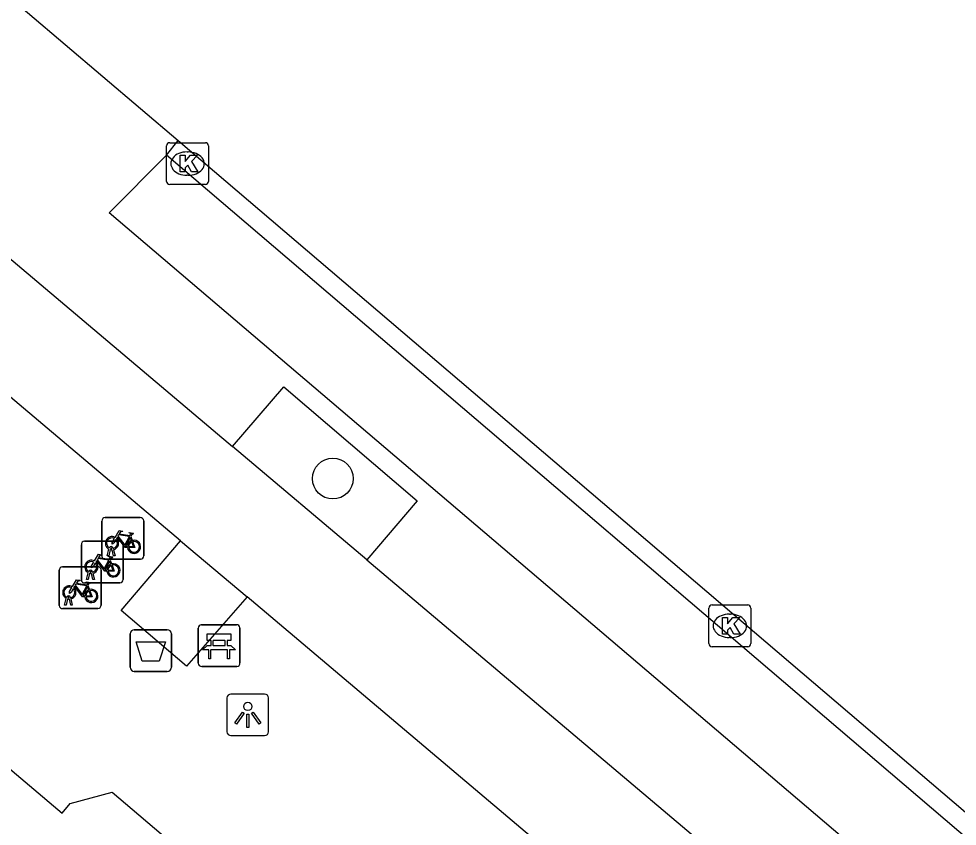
# Model space of a CAD drawing. Extents: x 162347 to 162868, y 381221 to 381813.
# Drawn here: x 162714.57 to 162737.04, y 381628.72 to 381648.06 of the extents above; entities that cross this region are included whole.
import ezdxf

# ---------------------------------------------------------------- set-up
doc = ezdxf.new("R2010")
doc.units = 0
for name, color, linetype in [('IMGEO_Afvalbak', 7, 'Continuous'), ('IMGEO_Bank', 7, 'Continuous'), ('IMGEO_Berm_open', 7, 'Continuous'), ('IMGEO_Boom', 7, 'Continuous'), ('IMGEO_Fietsenrek', 7, 'Continuous'), ('IMGEO_Fietspad_gesloten', 7, 'Continuous'), ('IMGEO_Kolk', 7, 'Continuous'), ('IMGEO_Lichtpunt', 7, 'Continuous'), ('IMGEO_Pand', 7, 'Continuous'), ('IMGEO_Parkeervlak_open', 7, 'Continuous'), ('IMGEO_Rijbaan_lokaal_gesloten', 7, 'Continuous'), ('IMGEO_Rijbaan_lokaal_open', 7, 'Continuous'), ('IMGEO_Voetpad_open', 7, 'Continuous')]:
    doc.layers.add(name, color=color, linetype=linetype)

msp = doc.modelspace()

# ---------------------------------------------------------------- linework, layer by layer
at = {"layer": 'IMGEO_Afvalbak'}
for p, q in [((162717.333, 381633.426), (162718.123, 381633.426)), ((162718.123, 381633.426), (162717.333, 381633.426)), ((162717.233, 381632.526), (162717.233, 381633.326)), ((162717.233, 381633.326), (162717.233, 381632.526)), ((162718.223, 381633.326), (162718.223, 381632.526)), ((162718.223, 381632.526), (162718.223, 381633.326)), ((162718.123, 381632.426), (162717.333, 381632.426)), ((162717.333, 381632.426), (162718.123, 381632.426))]:
    msp.add_line(p, q, dxfattribs=at)
msp.add_lwpolyline([(162717.376, 381633.14), (162718.08, 381633.14), (162717.931, 381632.67), (162717.525, 381632.67), (162717.376, 381633.14)], dxfattribs=at)
for centre, start, end in [((162717.333, 381633.326), 90, 180), ((162717.333, 381633.326), 90, 180), ((162718.123, 381633.326), 0, 90), ((162718.123, 381633.326), 360, 90), ((162717.333, 381632.526), 180, 270), ((162717.333, 381632.526), 180, 270), ((162718.123, 381632.526), 270, 0), ((162718.123, 381632.526), 270, 0)]:
    msp.add_arc(centre, 0.1, start, end, dxfattribs=at)
at = {"layer": 'IMGEO_Bank'}
for p, q in [((162718.863, 381632.622), (162718.863, 381633.463)), ((162718.863, 381633.463), (162718.863, 381632.622)), ((162718.938, 381633.547), (162719.779, 381633.547)), ((162719.779, 381633.547), (162718.938, 381633.547)), ((162719.863, 381633.472), (162719.863, 381632.631)), ((162719.863, 381632.631), (162719.863, 381633.472)), ((162719.504, 381633.165), (162719.222, 381633.165)), ((162719.56, 381632.945), (162719.167, 381632.945)), ((162719.172, 381633.053), (162719.172, 381633.159)), ((162719.216, 381633.159), (162719.216, 381633.053)), ((162719.222, 381633.047), (162719.504, 381633.047)), ((162719.51, 381633.053), (162719.51, 381633.159)), ((162719.554, 381633.159), (162719.554, 381633.053)), ((162719.788, 381632.547), (162718.947, 381632.547)), ((162718.947, 381632.547), (162719.788, 381632.547))]:
    msp.add_line(p, q, dxfattribs=at)
for points in [[(162719.166, 381633.165), (162719.08, 381633.165), (162719.08, 381633.326), (162719.643, 381633.326), (162719.643, 381633.165), (162719.56, 381633.165)], [(162719.11, 381632.945), (162718.968, 381632.945), (162719.08, 381633.047), (162719.166, 381633.047)], [(162719.56, 381633.047), (162719.643, 381633.047), (162719.755, 381632.945), (162719.616, 381632.945)], [(162719.16, 381632.938), (162719.16, 381632.731), (162719.117, 381632.731), (162719.117, 381632.938)], [(162719.61, 381632.938), (162719.61, 381632.731), (162719.566, 381632.731), (162719.566, 381632.938)]]:
    msp.add_lwpolyline(points, dxfattribs=at)
for centre, radius, start, end in [((162718.941, 381633.469), 0.0779, 92.4484, 184.2845), ((162718.941, 381633.469), 0.0779, 92.4484, 184.2845), ((162719.785, 381633.469), 0.0779, 2.4484, 94.2845), ((162719.785, 381633.469), 0.0779, 2.4484, 94.2845), ((162719.165, 381633.158), 0.00671, 2.8957, 87.1043), ((162719.222, 381633.158), 0.00671, 92.8957, 177.1043), ((162719.504, 381633.158), 0.00671, 2.8957, 87.1043), ((162719.561, 381633.158), 0.00671, 92.8957, 177.1043), ((162719.11, 381632.938), 0.00671, 2.8957, 87.1043), ((162719.167, 381632.938), 0.00671, 92.8957, 177.1043), ((162719.165, 381633.054), 0.00671, 272.8957, 357.1043), ((162719.222, 381633.054), 0.00671, 182.8957, 267.1043), ((162719.504, 381633.054), 0.00671, 272.8957, 357.1043), ((162719.561, 381633.054), 0.00671, 182.8957, 267.1043), ((162719.559, 381632.938), 0.00671, 2.8957, 87.1043), ((162719.616, 381632.938), 0.00671, 92.8957, 177.1043), ((162718.941, 381632.625), 0.0779, 182.4484, 274.2845), ((162718.941, 381632.625), 0.0779, 182.4484, 274.2845), ((162719.785, 381632.625), 0.0779, 272.4484, 4.2845), ((162719.785, 381632.625), 0.0779, 272.4484, 4.2845)]:
    msp.add_arc(centre, radius, start, end, dxfattribs=at)
at = {"layer": 'IMGEO_Berm_open'}
msp.add_lwpolyline([(162719.685, 381637.816), (162720.913, 381639.242), (162724.107, 381636.516), (162722.898, 381635.101)], dxfattribs=at)
at = {"layer": 'IMGEO_Boom'}
msp.add_circle((162722.086, 381637.047), 0.489, dxfattribs=at)
at = {"layer": 'IMGEO_Fietsenrek'}
for p, q in [((162716.634, 381636.113), (162717.475, 381636.113)), ((162717.475, 381636.113), (162716.634, 381636.113)), ((162716.559, 381635.188), (162716.559, 381636.029)), ((162716.559, 381636.029), (162716.559, 381635.188)), ((162717.559, 381636.038), (162717.559, 381635.197)), ((162717.559, 381635.197), (162717.559, 381636.038)), ((162717.246, 381635.662), (162717.282, 381635.567)), ((162716.065, 381634.622), (162716.065, 381635.463)), ((162716.065, 381635.463), (162716.065, 381634.622)), ((162716.14, 381635.547), (162716.981, 381635.547)), ((162716.981, 381635.547), (162716.14, 381635.547)), ((162717.065, 381635.472), (162717.065, 381634.631)), ((162717.065, 381634.631), (162717.065, 381635.472)), ((162716.686, 381635.197), (162716.725, 381635.357)), ((162716.72, 381635.197), (162716.686, 381635.197)), ((162716.755, 381635.345), (162716.72, 381635.197)), ((162716.797, 381635.369), (162716.796, 381635.373)), ((162716.838, 381635.197), (162716.804, 381635.339)), ((162716.828, 381635.38), (162716.829, 381635.373)), ((162716.836, 381635.343), (162716.871, 381635.197)), ((162716.871, 381635.197), (162716.838, 381635.197)), ((162717.484, 381635.113), (162716.643, 381635.113)), ((162716.643, 381635.113), (162717.484, 381635.113)), ((162716.752, 381635.096), (162716.788, 381635.001)), ((162715.537, 381634.009), (162715.537, 381634.85)), ((162715.537, 381634.85), (162715.537, 381634.009)), ((162715.612, 381634.934), (162716.453, 381634.934)), ((162716.453, 381634.934), (162715.612, 381634.934)), ((162716.192, 381634.631), (162716.231, 381634.791)), ((162716.261, 381634.779), (162716.226, 381634.631)), ((162716.303, 381634.803), (162716.302, 381634.807)), ((162716.344, 381634.631), (162716.31, 381634.773)), ((162716.334, 381634.814), (162716.335, 381634.807)), ((162716.342, 381634.777), (162716.377, 381634.631)), ((162716.537, 381634.859), (162716.537, 381634.018)), ((162716.537, 381634.018), (162716.537, 381634.859)), ((162716.99, 381634.547), (162716.149, 381634.547)), ((162716.149, 381634.547), (162716.99, 381634.547)), ((162716.226, 381634.631), (162716.192, 381634.631)), ((162716.377, 381634.631), (162716.344, 381634.631)), ((162716.224, 381634.483), (162716.26, 381634.388)), ((162715.664, 381634.018), (162715.703, 381634.178)), ((162715.733, 381634.166), (162715.698, 381634.018)), ((162715.775, 381634.19), (162715.774, 381634.194)), ((162715.816, 381634.018), (162715.782, 381634.16)), ((162715.806, 381634.201), (162715.807, 381634.194)), ((162715.814, 381634.164), (162715.849, 381634.018)), ((162716.462, 381633.934), (162715.621, 381633.934)), ((162715.621, 381633.934), (162716.462, 381633.934)), ((162715.698, 381634.018), (162715.664, 381634.018)), ((162715.849, 381634.018), (162715.816, 381634.018))]:
    msp.add_line(p, q, dxfattribs=at)
for points in [[(162716.872, 381635.639), (162716.967, 381635.803), (162717.053, 381635.789), (162717.055, 381635.78), (162716.999, 381635.769), (162716.972, 381635.724), (162717.228, 381635.683)], [(162717.168, 381635.395), (162717.118, 381635.395), (162716.927, 381635.646), (162716.908, 381635.614)], [(162717.215, 381635.658), (162716.958, 381635.699), (162716.941, 381635.67), (162717.108, 381635.45), (162717.215, 381635.658)], [(162717.263, 381635.56), (162717.233, 381635.637), (162717.124, 381635.419), (162717.167, 381635.419)], [(162717.228, 381635.683), (162717.253, 381635.732), (162717.247, 381635.736), (162717.224, 381635.74), (162717.212, 381635.747), (162717.211, 381635.75), (162717.213, 381635.755), (162717.308, 381635.74), (162717.31, 381635.73), (162717.3, 381635.717), (162717.288, 381635.711), (162717.274, 381635.717), (162717.246, 381635.662)], [(162716.893, 381635.587), (162716.841, 381635.497), (162716.801, 381635.472), (162716.802, 381635.519), (162716.857, 381635.613)], [(162717.197, 381635.419), (162717.317, 381635.418), (162717.273, 381635.532)], [(162717.293, 381635.539), (162717.348, 381635.394), (162717.198, 381635.394)], [(162716.378, 381635.073), (162716.473, 381635.237), (162716.559, 381635.223), (162716.561, 381635.214), (162716.505, 381635.203), (162716.478, 381635.158), (162716.734, 381635.117)], [(162716.734, 381635.117), (162716.759, 381635.166), (162716.753, 381635.17), (162716.73, 381635.174), (162716.718, 381635.181), (162716.717, 381635.184), (162716.719, 381635.189), (162716.814, 381635.174), (162716.816, 381635.164), (162716.806, 381635.151), (162716.794, 381635.145), (162716.78, 381635.151), (162716.752, 381635.096)], [(162716.399, 381635.021), (162716.347, 381634.931), (162716.307, 381634.906), (162716.308, 381634.953), (162716.363, 381635.047)], [(162716.674, 381634.829), (162716.624, 381634.829), (162716.433, 381635.08), (162716.414, 381635.048)], [(162716.721, 381635.092), (162716.464, 381635.133), (162716.447, 381635.104), (162716.614, 381634.884), (162716.721, 381635.092)], [(162716.769, 381634.994), (162716.739, 381635.071), (162716.63, 381634.853), (162716.673, 381634.853)], [(162716.703, 381634.853), (162716.823, 381634.852), (162716.779, 381634.966)], [(162716.799, 381634.973), (162716.854, 381634.828), (162716.704, 381634.828)], [(162715.85, 381634.46), (162715.945, 381634.624), (162716.031, 381634.61), (162716.033, 381634.601), (162715.977, 381634.59), (162715.95, 381634.545), (162716.206, 381634.504)], [(162716.193, 381634.479), (162715.936, 381634.52), (162715.919, 381634.491), (162716.086, 381634.271), (162716.193, 381634.479)], [(162716.206, 381634.504), (162716.231, 381634.553), (162716.225, 381634.557), (162716.202, 381634.561), (162716.19, 381634.568), (162716.189, 381634.571), (162716.191, 381634.576), (162716.286, 381634.561), (162716.288, 381634.551), (162716.278, 381634.538), (162716.266, 381634.532), (162716.252, 381634.538), (162716.224, 381634.483)], [(162715.871, 381634.408), (162715.819, 381634.318), (162715.779, 381634.293), (162715.78, 381634.34), (162715.835, 381634.434)], [(162716.146, 381634.216), (162716.096, 381634.216), (162715.905, 381634.467), (162715.886, 381634.435)], [(162716.241, 381634.381), (162716.211, 381634.458), (162716.102, 381634.24), (162716.145, 381634.24)], [(162716.175, 381634.24), (162716.295, 381634.239), (162716.251, 381634.353)], [(162716.271, 381634.36), (162716.326, 381634.215), (162716.176, 381634.215)]]:
    msp.add_lwpolyline(points, dxfattribs=at)
for centre, radius, start, end in [((162716.637, 381636.035), 0.0779, 92.4484, 184.2845), ((162716.637, 381636.035), 0.0779, 92.4484, 184.2845), ((162717.481, 381636.035), 0.0779, 2.4484, 94.2845), ((162717.481, 381636.035), 0.0779, 2.4484, 94.2845), ((162716.799, 381635.498), 0.159, 62.6766, 242.1369), ((162716.143, 381635.469), 0.0779, 92.4484, 184.2845), ((162716.143, 381635.469), 0.0779, 92.4484, 184.2845), ((162716.799, 381635.498), 0.129, 63.3192, 238.903), ((162716.779, 381635.369), 0.0499, 12.8025, 158.6934), ((162716.799, 381635.498), 0.129, 283.6043, 43.4302), ((162716.799, 381635.498), 0.159, 283.5766, 46.6042), ((162716.987, 381635.469), 0.0779, 2.4484, 94.2845), ((162716.987, 381635.469), 0.0779, 2.4484, 94.2845), ((162717.326, 381635.414), 0.159, 113.3408, 178.3217), ((162717.326, 381635.414), 0.159, 187.0065, 105.7708), ((162717.326, 381635.414), 0.129, 113.923, 177.9556), ((162717.326, 381635.414), 0.129, 188.6715, 104.5883), ((162716.637, 381635.191), 0.0779, 182.4484, 274.2845), ((162716.637, 381635.191), 0.0779, 182.4484, 274.2845), ((162716.799, 381635.498), 0.159, 253.9967, 271.7867), ((162716.779, 381635.369), 0.0174, 12.8025, 163.4502), ((162716.799, 381635.498), 0.129, 253.415, 269.0204), ((162717.481, 381635.191), 0.0779, 272.4484, 4.2845), ((162717.481, 381635.191), 0.0779, 272.4484, 4.2845), ((162716.305, 381634.932), 0.159, 62.6766, 242.1369), ((162716.305, 381634.932), 0.129, 63.3192, 238.903), ((162716.305, 381634.932), 0.129, 283.6043, 43.4302), ((162716.305, 381634.932), 0.159, 283.5766, 46.6042), ((162716.832, 381634.848), 0.159, 113.3408, 178.3217), ((162716.832, 381634.848), 0.159, 187.0065, 105.7708), ((162716.832, 381634.848), 0.129, 113.923, 177.9556), ((162716.832, 381634.848), 0.129, 188.6715, 104.5883), ((162715.615, 381634.856), 0.0779, 92.4484, 184.2845), ((162715.615, 381634.856), 0.0779, 92.4484, 184.2845), ((162716.285, 381634.803), 0.0499, 12.8025, 158.6934), ((162716.305, 381634.932), 0.159, 253.9967, 271.7867), ((162716.285, 381634.803), 0.0174, 12.8025, 163.4502), ((162716.305, 381634.932), 0.129, 253.415, 269.0204), ((162716.459, 381634.856), 0.0779, 2.4484, 94.2845), ((162716.459, 381634.856), 0.0779, 2.4484, 94.2845), ((162716.143, 381634.625), 0.0779, 182.4484, 274.2845), ((162716.143, 381634.625), 0.0779, 182.4484, 274.2845), ((162716.987, 381634.625), 0.0779, 272.4484, 4.2845), ((162716.987, 381634.625), 0.0779, 272.4484, 4.2845), ((162715.777, 381634.319), 0.159, 62.6766, 242.1369), ((162715.777, 381634.319), 0.129, 63.3192, 238.903), ((162715.777, 381634.319), 0.129, 283.6043, 43.4302), ((162715.777, 381634.319), 0.159, 283.5766, 46.6042), ((162716.304, 381634.235), 0.159, 113.3408, 178.3217), ((162716.304, 381634.235), 0.159, 187.0065, 105.7708), ((162716.304, 381634.235), 0.129, 113.923, 177.9556), ((162716.304, 381634.235), 0.129, 188.6715, 104.5883), ((162715.757, 381634.19), 0.0499, 12.8025, 158.6934), ((162715.777, 381634.319), 0.159, 253.9967, 271.7867), ((162715.757, 381634.19), 0.0174, 12.8025, 163.4502), ((162715.777, 381634.319), 0.129, 253.415, 269.0204), ((162715.615, 381634.012), 0.0779, 182.4484, 274.2845), ((162715.615, 381634.012), 0.0779, 182.4484, 274.2845), ((162716.459, 381634.012), 0.0779, 272.4484, 4.2845), ((162716.459, 381634.012), 0.0779, 272.4484, 4.2845)]:
    msp.add_arc(centre, radius, start, end, dxfattribs=at)
at = {"layer": 'IMGEO_Fietspad_gesloten'}
for points in [[(162705.095, 381650.146), (162708.354, 381647.393), (162719.685, 381637.816)], [(162718.443, 381635.556), (162705.608, 381646.401)], [(162722.898, 381635.101), (162719.685, 381637.816)], [(162718.443, 381635.556), (162720.034, 381634.212)], [(162722.898, 381635.101), (162740.536, 381620.194)], [(162732.624, 381623.574), (162720.034, 381634.212)]]:
    msp.add_lwpolyline(points, dxfattribs=at)
at = {"layer": 'IMGEO_Kolk'}
for p, q in [((162718.182, 381645.092), (162719.034, 381645.092)), ((162718.107, 381644.166), (162718.107, 381645.018)), ((162718.595, 381644.872), (162718.62, 381644.872)), ((162719.108, 381645.018), (162719.108, 381644.166)), ((162718.618, 381644.312), (162718.593, 381644.312)), ((162719.034, 381644.092), (162718.182, 381644.092)), ((162731.092, 381633.093), (162731.092, 381633.945)), ((162731.167, 381634.019), (162732.019, 381634.019)), ((162732.093, 381633.945), (162732.093, 381633.093)), ((162731.58, 381633.799), (162731.605, 381633.799)), ((162731.603, 381633.239), (162731.578, 381633.239)), ((162732.019, 381633.019), (162731.167, 381633.019))]:
    msp.add_line(p, q, dxfattribs=at)
for points in [[(162718.182, 381645.092), (162719.034, 381645.092)], [(162718.107, 381644.166), (162718.107, 381645.018)], [(162719.108, 381645.018), (162719.108, 381644.166)], [(162718.428, 381644.792), (162718.551, 381644.792), (162718.551, 381644.641), (162718.681, 381644.792), (162718.845, 381644.792), (162718.699, 381644.641), (162718.852, 381644.392), (162718.7, 381644.392), (162718.615, 381644.556), (162718.551, 381644.489), (162718.551, 381644.392), (162718.428, 381644.392), (162718.428, 381644.792)], [(162719.034, 381644.092), (162718.182, 381644.092)], [(162731.092, 381633.093), (162731.092, 381633.945)], [(162731.167, 381634.019), (162732.019, 381634.019)], [(162732.093, 381633.945), (162732.093, 381633.093)], [(162731.413, 381633.719), (162731.536, 381633.719), (162731.536, 381633.568), (162731.666, 381633.719), (162731.83, 381633.719), (162731.684, 381633.568), (162731.837, 381633.319), (162731.685, 381633.319), (162731.6, 381633.483), (162731.536, 381633.416), (162731.536, 381633.319), (162731.413, 381633.319), (162731.413, 381633.719)], [(162732.019, 381633.019), (162731.167, 381633.019)]]:
    msp.add_lwpolyline(points, dxfattribs=at)
for centre, start, end in [((162718.184, 381645.016), 91.552, 178.448), ((162718.184, 381645.016), 91.552, 178.448), ((162719.032, 381645.016), 1.552, 88.448), ((162719.032, 381645.016), 1.552, 88.448), ((162718.184, 381644.168), 181.552, 268.448), ((162718.184, 381644.168), 181.552, 268.448), ((162719.032, 381644.168), 271.552, 358.448), ((162719.032, 381644.168), 271.552, 358.448), ((162731.169, 381633.943), 91.552, 178.448), ((162731.169, 381633.943), 91.552, 178.448), ((162732.017, 381633.943), 1.552, 88.448), ((162732.017, 381633.943), 1.552, 88.448), ((162731.169, 381633.095), 181.552, 268.448), ((162731.169, 381633.095), 181.552, 268.448), ((162732.017, 381633.095), 271.552, 358.448), ((162732.017, 381633.095), 271.552, 358.448)]:
    msp.add_arc(centre, 0.0765, start, end, dxfattribs=at)
for centre, major_axis, ratio, start_param, end_param in [((162718.594, 381644.592), (-0.387, 0.002), 0.722429, 4.712389, 7.853982), ((162718.619, 381644.592), (-0.39, 0.002), 0.717154, 1.570796, 4.712389), ((162731.579, 381633.519), (-0.387, 0.002), 0.722429, 4.712389, 7.853982), ((162731.604, 381633.519), (-0.39, 0.002), 0.717154, 1.570796, 4.712389)]:
    msp.add_ellipse(centre, major_axis=major_axis, ratio=ratio, start_param=start_param, end_param=end_param, dxfattribs=at)
at = {"layer": 'IMGEO_Lichtpunt'}
for p, q in [((162720.454, 381631.886), (162719.646, 381631.886)), ((162720.454, 381631.886), (162719.646, 381631.886)), ((162719.552, 381631.791), (162719.552, 381630.984)), ((162719.552, 381631.791), (162719.552, 381630.984)), ((162720.548, 381630.984), (162720.548, 381631.791)), ((162720.548, 381630.984), (162720.548, 381631.791)), ((162719.646, 381630.89), (162720.454, 381630.89)), ((162719.646, 381630.89), (162720.454, 381630.89))]:
    msp.add_line(p, q, dxfattribs=at)
for points in [[(162719.926, 381631.455), (162719.965, 381631.427), (162719.777, 381631.165), (162719.739, 381631.192), (162719.926, 381631.455)], [(162720.028, 381631.407), (162720.075, 381631.407), (162720.075, 381631.085), (162720.028, 381631.085), (162720.028, 381631.407)], [(162720.138, 381631.427), (162720.176, 381631.454), (162720.363, 381631.192), (162720.324, 381631.164), (162720.138, 381631.427)]]:
    msp.add_lwpolyline(points, dxfattribs=at)
msp.add_circle((162720.051, 381631.589), 0.0994, dxfattribs=at)
for centre, start, end in [((162719.646, 381631.791), 90, 180), ((162719.646, 381631.791), 90, 180), ((162720.454, 381631.791), 0, 90), ((162720.454, 381631.791), 0, 90), ((162719.646, 381630.984), 180, 270), ((162719.646, 381630.984), 180, 270), ((162720.454, 381630.984), 270, 0), ((162720.454, 381630.984), 270, 360)]:
    msp.add_arc(centre, 0.0946, start, end, dxfattribs=at)
at = {"layer": 'IMGEO_Pand'}
msp.add_lwpolyline([(162708.391, 381636.674), (162714.347, 381631.615), (162714.245, 381630.614), (162714.036, 381630.358), (162715.605, 381629.033), (162715.798, 381629.263), (162716.804, 381629.538), (162722.614, 381624.591)], dxfattribs=at)
at = {"layer": 'IMGEO_Parkeervlak_open'}
msp.add_lwpolyline([(162754.407, 381613.79), (162753.144, 381612.386), (162716.734, 381643.412), (162718.101, 381644.792)], dxfattribs=at)
at = {"layer": 'IMGEO_Rijbaan_lokaal_gesloten'}
for points in [[(162700.335, 381660.484), (162718.383, 381645.147)], [(162718.383, 381645.147), (162754.725, 381614.122)]]:
    msp.add_lwpolyline(points, dxfattribs=at)
at = {"layer": 'IMGEO_Rijbaan_lokaal_open'}
for points in [[(162718.101, 381644.792), (162718.383, 381645.147)], [(162754.407, 381613.79), (162718.101, 381644.792)]]:
    msp.add_lwpolyline(points, dxfattribs=at)
at = {"layer": 'IMGEO_Voetpad_open'}
msp.add_lwpolyline([(162720.034, 381634.212), (162718.579, 381632.553), (162717.016, 381633.887), (162718.443, 381635.556)], dxfattribs=at)

doc.saveas('drawing.dxf')
